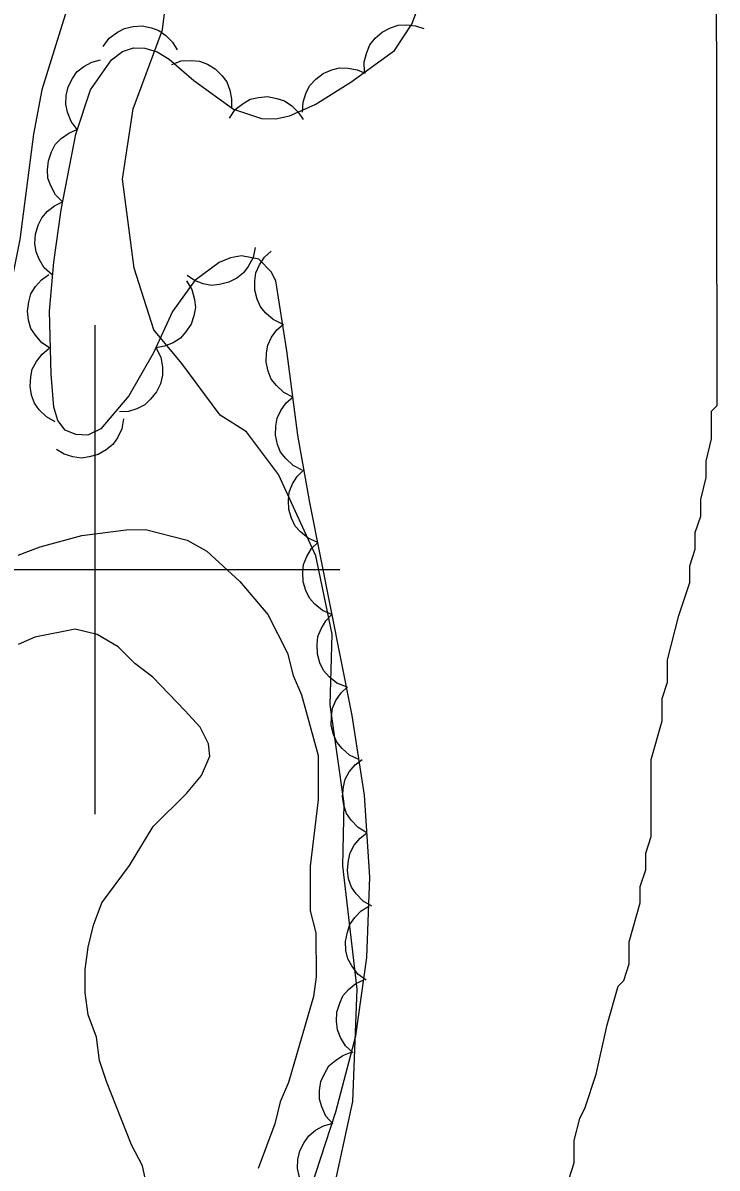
# Model space of a CAD drawing. Extents: x 282461 to 284471, y 5554090 to 5557646.
# Drawn here: x 283997.05 to 284025.42, y 5556175.53 to 5556222.36 of the extents above; entities that cross this region are included whole.
import ezdxf

# ---------------------------------------------------------------- set-up
doc = ezdxf.new("R2010")
doc.units = 0
for name, color, linetype in [('Niveau 1', 7, 'Continuous'), ('Niveau 2', 7, 'Continuous'), ('Niveau 4', 7, 'Continuous'), ('Niveau 44', 7, 'Continuous'), ('Niveau 61', 7, 'Continuous'), ('Niveau 7', 7, 'Continuous')]:
    doc.layers.add(name, color=color, linetype=linetype)

msp = doc.modelspace()

# ---------------------------------------------------------------- linework, layer by layer
at = {"layer": 'Niveau 1'}
msp.add_lwpolyline([(284008.73, 5556169.95), (284010.53, 5556178.25), (284010.71, 5556182.84), (284010.13, 5556187.89), (284010.18, 5556190.43), (284009.61, 5556194.47), (284009.69, 5556197.36), (284009.02, 5556200.56), (284007.49, 5556203.89), (284006.19, 5556205.63), (284005.11, 5556206.31), (284003.55, 5556208.43), (284002.4, 5556209.8), (284001.59, 5556212.32), (284001.12, 5556215.97), (284001.55, 5556218.84), (284002.75, 5556222.07), (284003.59, 5556228.79)], dxfattribs=at)
at = {"layer": 'Niveau 2'}
msp.add_lwpolyline([(284019.36, 5556175.06), (284019.58, 5556175.74), (284019.58, 5556176.65), (284019.81, 5556177.55), (284020.03, 5556178), (284020.48, 5556179.36), (284020.93, 5556181.39), (284021.38, 5556182.97), (284021.61, 5556183.2), (284021.83, 5556183.88), (284021.83, 5556184.78), (284022.28, 5556186.37), (284022.28, 5556187.04), (284022.51, 5556187.72), (284022.51, 5556188.4), (284022.73, 5556189.08), (284022.73, 5556192.24), (284023.18, 5556193.82), (284023.17, 5556194.73), (284023.4, 5556195.4), (284023.4, 5556196.31), (284023.85, 5556198.12), (284024.3, 5556199.47), (284024.3, 5556200.15), (284024.52, 5556200.83), (284024.52, 5556201.51), (284024.75, 5556202.19), (284024.75, 5556202.86), (284024.97, 5556203.77), (284024.97, 5556204.44), (284025.19, 5556205.35), (284025.19, 5556206.48), (284025.42, 5556206.71), (284025.39, 5556226.59)], dxfattribs=at)
at = {"layer": 'Niveau 4'}
msp.add_lwpolyline([(284002.05, 5556175.11), (284001.94, 5556175.62), (284001.49, 5556176.47), (284000.46, 5556179.07), (284000.18, 5556179.92), (284000.06, 5556180.88), (283999.72, 5556181.79), (283999.6, 5556182.69), (283999.6, 5556183.65), (283999.71, 5556184.56), (283999.94, 5556185.46), (284000.28, 5556186.37), (284001.41, 5556187.9), (284002.37, 5556189.49), (284003.73, 5556190.84), (284004.35, 5556191.58), (284004.69, 5556192.37), (284004.63, 5556192.88), (284004.29, 5556193.56), (284003.67, 5556194.24), (284002.36, 5556195.6), (284001.62, 5556196.16), (284000.94, 5556196.84), (284000.09, 5556197.35), (283999.18, 5556197.57), (283997.54, 5556197.23), (283996.86, 5556196.93)], dxfattribs=at)
at = {"layer": 'Niveau 44'}
for points in [[(284008.8, 5556174.65), (284009.84, 5556177.83), (284010.65, 5556180.94), (284011.11, 5556184.14), (284011.23, 5556187.42), (284011.01, 5556190.78), (284010.5, 5556194.03), (284008.78, 5556202.74), (284008.28, 5556205.49), (284007.84, 5556208.95), (284007.38, 5556211.81), (284007.2, 5556212.18), (284006.69, 5556212.7), (284005.98, 5556212.83), (284005.53, 5556212.75), (284005.07, 5556212.56), (284004.07, 5556211.82), (284003.17, 5556210.56), (284002.39, 5556208.86), (284001.38, 5556207.11), (284000.24, 5556205.75), (283999.7, 5556205.5), (283999.21, 5556205.53), (283998.78, 5556205.7), (283998.48, 5556206.1), (283998.32, 5556206.64), (283998.2, 5556207.99), (283998.14, 5556210.57), (283998.31, 5556212.57), (283998.62, 5556214.71), (283999.21, 5556217.8), (283999.81, 5556219.62), (284000.67, 5556220.84), (284001.12, 5556221.18), (284001.57, 5556221.34), (284002.03, 5556221.32), (284002.53, 5556221.17), (284003.03, 5556220.87), (284004.03, 5556220), (284005.65, 5556218.83), (284006.8, 5556218.44), (284007.38, 5556218.43), (284007.95, 5556218.55), (284008.99, 5556219.02), (284010.45, 5556219.93), (284012.23, 5556221.23), (284012.94, 5556222.3), (284013.42, 5556223.59)], [(284000.33, 5556221.39), (284000.58, 5556221.73), (284000.91, 5556221.97), (284001.2, 5556222.13), (284001.55, 5556222.21), (284001.92, 5556222.23), (284002.3, 5556222.15), (284002.61, 5556222.04), (284002.89, 5556221.84), (284003.16, 5556221.57), (284003.35, 5556221.26)], [(284011.01, 5556220.34), (284010.99, 5556220.76), (284011.1, 5556221.15), (284011.23, 5556221.46), (284011.45, 5556221.73), (284011.73, 5556221.98), (284012.07, 5556222.15), (284012.38, 5556222.26), (284012.73, 5556222.28), (284013.1, 5556222.24), (284013.44, 5556222.12)], [(283999.27, 5556217.99), (283999.02, 5556218.32), (283998.87, 5556218.7), (283998.8, 5556219.03), (283998.82, 5556219.38), (283998.9, 5556219.74), (283999.08, 5556220.08), (283999.26, 5556220.35), (283999.54, 5556220.57), (283999.87, 5556220.75), (284000.22, 5556220.85)], [(284003.13, 5556220.65), (284003.52, 5556220.8), (284003.93, 5556220.82), (284004.26, 5556220.79), (284004.59, 5556220.67), (284004.91, 5556220.48), (284005.18, 5556220.2), (284005.38, 5556219.94), (284005.51, 5556219.61), (284005.58, 5556219.25), (284005.57, 5556218.89)], [(284008.48, 5556218.7), (284008.5, 5556219.12), (284008.63, 5556219.51), (284008.78, 5556219.8), (284009.02, 5556220.06), (284009.32, 5556220.28), (284009.67, 5556220.43), (284009.99, 5556220.52), (284010.34, 5556220.51), (284010.71, 5556220.44), (284011.04, 5556220.3)], [(284005.49, 5556218.46), (284005.73, 5556218.81), (284006.05, 5556219.06), (284006.34, 5556219.23), (284006.68, 5556219.31), (284007.05, 5556219.34), (284007.43, 5556219.27), (284007.74, 5556219.17), (284008.04, 5556218.97), (284008.3, 5556218.71), (284008.5, 5556218.41)], [(283998.68, 5556215.03), (283998.38, 5556215.33), (283998.19, 5556215.69), (283998.07, 5556216), (283998.05, 5556216.35), (283998.09, 5556216.72), (283998.22, 5556217.08), (283998.37, 5556217.38), (283998.62, 5556217.63), (283998.92, 5556217.85), (283999.25, 5556218)], [(283998.24, 5556212.05), (283997.92, 5556212.34), (283997.72, 5556212.69), (283997.59, 5556212.99), (283997.54, 5556213.34), (283997.57, 5556213.71), (283997.68, 5556214.08), (283997.82, 5556214.38), (283998.05, 5556214.65), (283998.34, 5556214.88), (283998.67, 5556215.04)], [(284006.54, 5556213.17), (284006.46, 5556212.76), (284006.26, 5556212.4), (284006.07, 5556212.13), (284005.79, 5556211.92), (284005.46, 5556211.75), (284005.08, 5556211.66), (284004.76, 5556211.62), (284004.41, 5556211.69), (284004.06, 5556211.82), (284003.76, 5556212.02)], [(284007.66, 5556210.04), (284007.28, 5556210.22), (284006.98, 5556210.49), (284006.76, 5556210.74), (284006.62, 5556211.06), (284006.53, 5556211.42), (284006.53, 5556211.81), (284006.57, 5556212.14), (284006.72, 5556212.46), (284006.92, 5556212.77), (284007.19, 5556213.02)], [(283998.18, 5556209.04), (283997.82, 5556209.27), (283997.56, 5556209.58), (283997.38, 5556209.86), (283997.28, 5556210.2), (283997.24, 5556210.57), (283997.29, 5556210.95), (283997.38, 5556211.27), (283997.56, 5556211.57), (283997.81, 5556211.85), (283998.11, 5556212.06)], [(284003.74, 5556211.81), (284003.96, 5556211.45), (284004.06, 5556211.05), (284004.1, 5556210.72), (284004.04, 5556210.38), (284003.92, 5556210.03), (284003.7, 5556209.71), (284003.49, 5556209.46), (284003.19, 5556209.27), (284002.84, 5556209.13), (284002.49, 5556209.07)], [(284008.08, 5556207.05), (284007.71, 5556207.24), (284007.41, 5556207.53), (284007.2, 5556207.79), (284007.07, 5556208.11), (284006.99, 5556208.48), (284007.01, 5556208.86), (284007.06, 5556209.18), (284007.21, 5556209.5), (284007.43, 5556209.81), (284007.7, 5556210.04)], [(283998.37, 5556206.04), (283998.01, 5556206.24), (283997.72, 5556206.53), (283997.53, 5556206.8), (283997.4, 5556207.13), (283997.34, 5556207.5), (283997.37, 5556207.88), (283997.43, 5556208.2), (283997.6, 5556208.51), (283997.83, 5556208.81), (283998.11, 5556209.04)], [(284002.5, 5556209.06), (284002.69, 5556208.68), (284002.75, 5556208.28), (284002.76, 5556207.95), (284002.67, 5556207.6), (284002.51, 5556207.27), (284002.27, 5556206.97), (284002.03, 5556206.74), (284001.71, 5556206.58), (284001.36, 5556206.47), (284001, 5556206.45)], [(284008.46, 5556204.06), (284008.09, 5556204.25), (284007.79, 5556204.54), (284007.58, 5556204.8), (284007.45, 5556205.12), (284007.37, 5556205.49), (284007.39, 5556205.87), (284007.44, 5556206.19), (284007.59, 5556206.51), (284007.81, 5556206.82), (284008.08, 5556207.05)], [(284001.16, 5556206.17), (284001.09, 5556205.76), (284000.91, 5556205.39), (284000.72, 5556205.12), (284000.45, 5556204.89), (284000.13, 5556204.71), (283999.76, 5556204.61), (283999.44, 5556204.55), (283999.09, 5556204.61), (283998.73, 5556204.72), (283998.42, 5556204.91)], [(284009.1, 5556201.11), (284008.71, 5556201.28), (284008.4, 5556201.54), (284008.18, 5556201.78), (284008.02, 5556202.1), (284007.92, 5556202.46), (284007.91, 5556202.84), (284007.93, 5556203.17), (284008.07, 5556203.5), (284008.26, 5556203.81), (284008.52, 5556204.07)], [(284009.68, 5556198.16), (284009.3, 5556198.32), (284008.98, 5556198.58), (284008.76, 5556198.83), (284008.61, 5556199.14), (284008.5, 5556199.5), (284008.49, 5556199.89), (284008.52, 5556200.21), (284008.65, 5556200.54), (284008.85, 5556200.86), (284009.1, 5556201.11)], [(284010.27, 5556195.2), (284009.88, 5556195.36), (284009.57, 5556195.62), (284009.34, 5556195.87), (284009.19, 5556196.19), (284009.09, 5556196.54), (284009.08, 5556196.93), (284009.1, 5556197.26), (284009.24, 5556197.58), (284009.43, 5556197.9), (284009.68, 5556198.16)], [(284010.78, 5556192.23), (284010.4, 5556192.41), (284010.1, 5556192.68), (284009.88, 5556192.94), (284009.74, 5556193.26), (284009.65, 5556193.62), (284009.66, 5556194), (284009.7, 5556194.33), (284009.84, 5556194.65), (284010.05, 5556194.96), (284010.32, 5556195.21)], [(284011.11, 5556189.24), (284010.75, 5556189.45), (284010.47, 5556189.75), (284010.28, 5556190.02), (284010.17, 5556190.36), (284010.11, 5556190.72), (284010.15, 5556191.11), (284010.22, 5556191.43), (284010.39, 5556191.73), (284010.63, 5556192.02), (284010.91, 5556192.24)], [(284011.31, 5556186.23), (284010.95, 5556186.44), (284010.67, 5556186.74), (284010.48, 5556187.01), (284010.36, 5556187.35), (284010.31, 5556187.71), (284010.35, 5556188.1), (284010.42, 5556188.42), (284010.59, 5556188.73), (284010.83, 5556189.01), (284011.11, 5556189.24)], [(284011.08, 5556183.21), (284010.74, 5556183.46), (284010.49, 5556183.79), (284010.33, 5556184.08), (284010.25, 5556184.42), (284010.23, 5556184.79), (284010.31, 5556185.17), (284010.41, 5556185.48), (284010.62, 5556185.77), (284010.88, 5556186.04), (284011.19, 5556186.23)], [(284010.55, 5556180.24), (284010.24, 5556180.52), (284010.03, 5556180.87), (284009.9, 5556181.18), (284009.86, 5556181.53), (284009.88, 5556181.9), (284010, 5556182.27), (284010.13, 5556182.57), (284010.36, 5556182.83), (284010.65, 5556183.07), (284010.98, 5556183.22)], [(284009.71, 5556177.34), (284009.43, 5556177.65), (284009.27, 5556178.03), (284009.17, 5556178.34), (284009.17, 5556178.7), (284009.23, 5556179.06), (284009.39, 5556179.41), (284009.55, 5556179.7), (284009.82, 5556179.93), (284010.13, 5556180.13), (284010.47, 5556180.26)], [(284008.75, 5556174.48), (284008.49, 5556174.81), (284008.34, 5556175.2), (284008.27, 5556175.52), (284008.29, 5556175.87), (284008.37, 5556176.23), (284008.55, 5556176.57), (284008.73, 5556176.85), (284009.01, 5556177.07), (284009.33, 5556177.25), (284009.68, 5556177.35)]]:
    msp.add_lwpolyline(points, dxfattribs=at)
at = {"layer": 'Niveau 61'}
for points in [[(284000, 5556190), (284000, 5556210)], [(283990, 5556200), (284010, 5556200)]]:
    msp.add_lwpolyline(points, dxfattribs=at)
at = {"layer": 'Niveau 7'}
for points in [[(283999.16, 5556223.93), (283997.82, 5556219.62), (283997.48, 5556217.8), (283996.93, 5556213.5), (283996.59, 5556211.8), (283996.6, 5556210.89), (283996.15, 5556207.38)], [(283996.85, 5556200.59), (283997.76, 5556200.93), (283999.46, 5556201.4), (284001.27, 5556201.63), (284002.06, 5556201.64), (284003.76, 5556201.2), (284004.56, 5556200.75), (284005.92, 5556199.51), (284007.06, 5556198.16), (284007.86, 5556196.58), (284008.09, 5556195.67), (284008.43, 5556194.88), (284009.12, 5556192.4), (284009.12, 5556190.58), (284008.79, 5556187.87), (284008.79, 5556186.05), (284009.02, 5556185.15), (284009.03, 5556183.34), (284008.92, 5556182.54), (284007.91, 5556179.03), (284007.57, 5556178.23), (284007.35, 5556177.33), (284006.67, 5556175.51)]]:
    msp.add_lwpolyline(points, dxfattribs=at)

doc.saveas('drawing.dxf')
